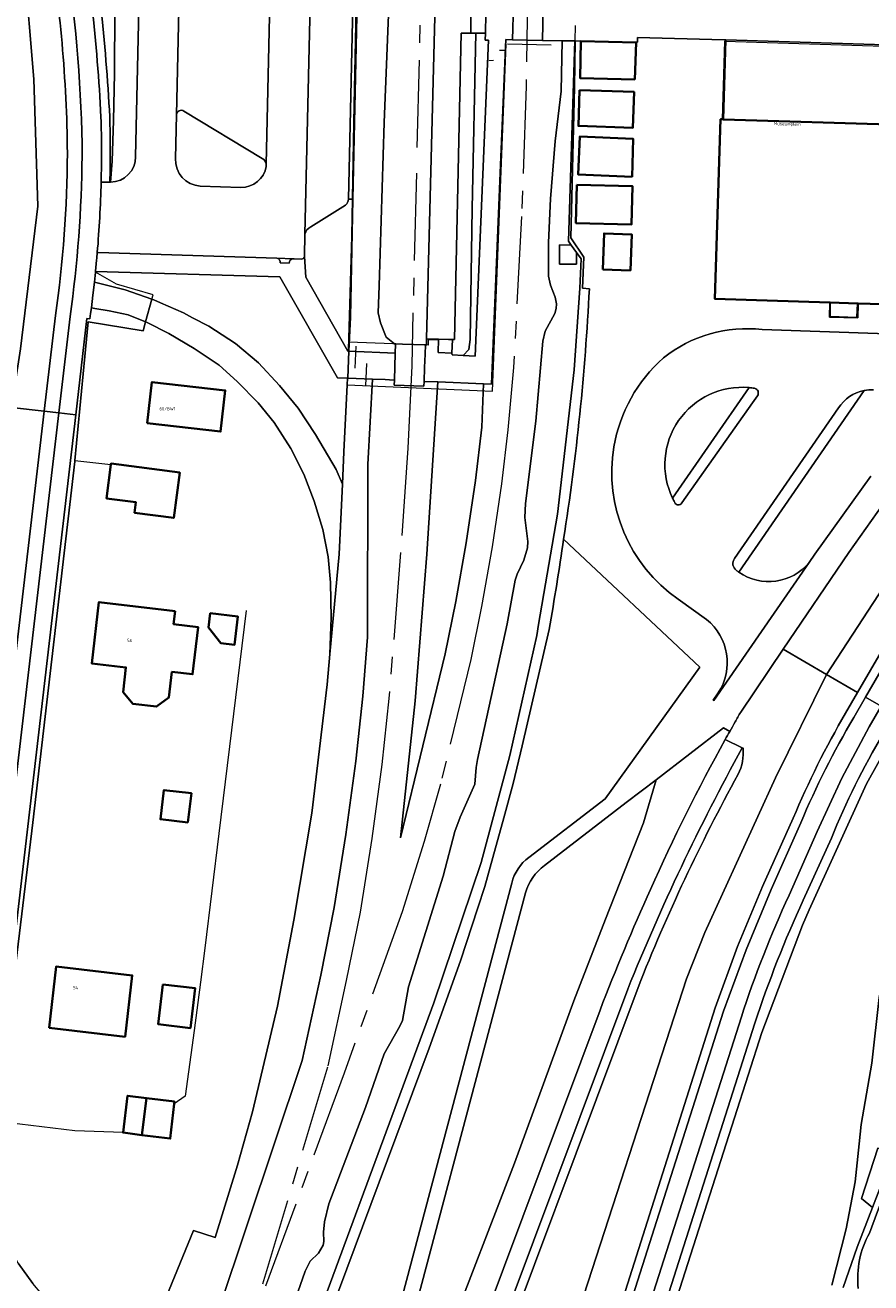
# Model space of a CAD drawing. Header units: metres. Extents: x 197700 to 204338, y 317132 to 325229.
# Tile 664 of 1056: x 202123 to 202220, y 319092 to 319237. Entities that reach past the tile are written whole.
import ezdxf
from ezdxf.enums import TextEntityAlignment as Align

# ---------------------------------------------------------------- set-up
doc = ezdxf.new("R2010")
doc.units = ezdxf.units.M
doc.linetypes.add('AM-AS', pattern=[16, 10, -2, 2, -2])
for name, color, linetype, lineweight in [('B-WE-AM-AS_SPOOR-G', 10, 'AM-AS', 18), ('B-WE-GR-BEPLANTING_CULTUUR_BODEMBEDEKKER-GV', 90, 'Continuous', 18), ('B-WE-GR-BEPLANTING_CULTUUR_BOSPLANTSOEN-GV', 90, 'Continuous', 18), ('B-WE-GR-BEPLANTING_CULTUUR_HEESTERS-GV', 90, 'Continuous', 18), ('B-WE-GR-BOS_LOOF-GV', 40, 'Continuous', 13), ('B-WE-GR-GRAS-GV', 60, 'Continuous', 13), ('B-WE-GR-GROENVOORZIENING-GV', 80, 'Continuous', 18), ('B-WE-IE-TERREINAFSCHEIDING_KUNSTMATIG_HEKWERK-G', 20, 'IE-TERREINAFSCHEIDING-KUNSTMATIG', 18), ('B-WE-IE-TERREINAFSCHEIDING_KUNSTMATIG_MUUR-G', 90, 'IE-TERREINAFSCHEIDING-KUNSTMATIG-DICHT', 18), ('B-WE-KW-KUNSTWERK_PERRON-GV', 170, 'Continuous', 18), ('B-WE-OG-BEBOUWING-GV', 7, 'Continuous', 35), ('B-WE-OG-BEBOUWING-T18', 10, 'Continuous', 18), ('B-WE-OG-TERREIN_CULTUURSCHEIDING-GV', 7, 'Continuous', 18), ('B-WE-OG-TERREIN_ERF-GV', 7, 'Continuous', 18), ('B-WE-OG-TOPOGRAFIE-T18', 10, 'Continuous', 18), ('B-WE-VH-ONVERHARD-GV', 252, 'Continuous', 18), ('B-WE-VH-VERHARDING_ASFALT-GV', 252, 'Continuous', 18), ('B-WE-VH-VERHARDING_BETONSTRAATSTEEN-GV', 252, 'Continuous', 18), ('B-WE-VH-VERHARDING_GESLOTEN-GV', 252, 'Continuous', 18), ('B-WE-VH-VERHARDING_HALFVERHARDING-GV', 252, 'Continuous', 18), ('B-WE-VH-VERHARDING_OPEN-GV', 252, 'Continuous', 18), ('B-WE-VH-VERHARDING_SIERBESTRATING-GV', 252, 'Continuous', 18), ('B-WE-VH-VERHARDING_STRAATBAKSTEEN-GV', 252, 'Continuous', 18), ('B-WE-VH-VERHARDING_TEGEL-GV', 252, 'Continuous', 18)]:
    doc.layers.add(name, color=color, linetype=linetype, lineweight=lineweight)
doc.styles.add('NLCS-ISO-M200-T18', font='NLCS-ISO.ttf', dxfattribs={"height": 0.36})
doc.linetypes.add('IE-TERREINAFSCHEIDING-KUNSTMATIG', pattern='A,4,[82,NLCS.SHX,S=0.75,R=90,X=0,Y=0],4,-2', length=10)
doc.linetypes.add('IE-TERREINAFSCHEIDING-KUNSTMATIG-DICHT', pattern='A,8,-1,[82,NLCS.SHX,S=0.75,R=90,X=0,Y=0],-1', length=10)

msp = doc.modelspace()

# ---------------------------------------------------------------- linework, layer by layer
at = {"layer": 'B-WE-AM-AS_SPOOR-G'}
for points in [[(202176.098, 319583.279), (202174.918, 319528.963), (202173.539, 319470.971), (202173.177, 319447.041), (202172.505, 319421.746), (202171.659, 319378.174), (202169.878, 319302.108), (202169.128, 319267.964), (202168.783, 319248.518), (202168.116, 319220.56)], [(202183.798, 319371.368), (202181.612, 319269.21), (202181.225, 319257.686), (202180.876, 319242.318), (202180.684, 319229.526), (202180.143, 319214.582), (202179.244, 319197.302), (202178.571, 319190.15), (202177.845, 319183.953), (202176.783, 319176.727), (202175.573, 319169.897), (202174.329, 319163.83), (202170.852, 319149.52), (202168.985, 319142.949), (202166.467, 319134.887), (202159.816, 319116.396)], [(202168.097, 319219.56), (202167.565, 319197.499), (202167.101, 319188.032), (202166.294, 319176.102), (202164.959, 319159.358), (202164.152, 319151.794), (202162.995, 319143.318), (202161.641, 319134.876), (202160.069, 319127.021), (202157.911, 319117.111)], [(202157.911, 319117.111), (202148.625, 319086.136)], [(202159.816, 319116.396), (202148.625, 319086.136)]]:
    msp.add_lwpolyline(points, dxfattribs=at)
at = {"layer": 'B-WE-GR-BEPLANTING_CULTUUR_BODEMBEDEKKER-GV'}
for points in [[(202140.601, 319226.252), (202140.487, 319221.235)], [(202150.43, 319221.264), (202141.458, 319226.686)], [(202150.894, 319220.326), (202150.9, 319220.59)], [(202143.33, 319218.084), (202147.995, 319217.935)]]:
    msp.add_lwpolyline(points, dxfattribs=at)
for points in [[(202141.458, 319226.686, 0.5758795), (202140.601, 319226.252)], [(202140.487, 319221.235, 0.4047667), (202143.33, 319218.084)], [(202147.995, 319217.935, 0.3691164), (202150.894, 319220.326)], [(202150.9, 319220.59, 0.2045867), (202150.43, 319221.264)]]:
    msp.add_lwpolyline(points, format="xyb", dxfattribs=at)
at = {"layer": 'B-WE-GR-BEPLANTING_CULTUUR_BOSPLANTSOEN-GV'}
for points in [[(202215.697, 319092.101), (202217.36, 319098.563), (202218.374, 319103.968), (202218.836, 319108.303), (202219.071, 319110.505), (202220.304, 319117.562), (202221.15, 319125.084), (202222.223, 319130.635), (202224.451, 319136.931), (202231.506, 319153.732), (202237.894, 319169.37), (202246.096, 319188.343), (202245.581, 319188.887), (202240.634, 319183.292), (202235.221, 319176.044), (202228.999, 319165.955), (202224.509, 319158.205), (202219.702, 319149.57), (202213.126, 319135.131), (202212.347, 319133.356), (202207.689, 319121.063), (202204.568, 319111.275), (202197.652, 319089.695)], [(202220.022, 319098.081), (202220.948, 319100.533), (202222.614, 319104.947), (202222.3, 319105.829), (202221.226, 319103.196), (202220.377, 319101.009), (202218.605, 319096.448), (202216.997, 319091.841)]]:
    msp.add_lwpolyline(points, dxfattribs=at)
msp.add_lwpolyline([(202218.738, 319091.743, -0.1554544), (202220.022, 319098.081)], format="xyb", dxfattribs=at)
at = {"layer": 'B-WE-GR-BEPLANTING_CULTUUR_HEESTERS-GV'}
for points in [[(202187.927, 319206.327), (202187.123, 319206.374), (202187.303, 319209.925), (202185.808, 319212.155), (202186.217, 319229.436), (202186.302, 319234.731), (202186.247, 319234.732), (202185.543, 319211.756), (202185.849, 319211.334), (202186.46, 319210.489), (202186.983, 319209.766), (202186.835, 319206.391), (202186.178, 319197.025), (202184.258, 319180.47), (202182.11, 319167.826), (202181.9, 319166.587), (202178.815, 319152.82), (202175.535, 319140.547), (202170.084, 319124.457), (202152.785, 319077.631), (202151.55, 319078.035), (202150.637, 319077.067), (202153.445, 319076.053)], [(202155.326, 319212.593), (202155.269, 319210.018), (202155.269, 319209.998), (202155.427, 319207.66), (202160.25, 319199.167), (202160.362, 319199.163), (202160.533, 319203.058), (202160.826, 319216.597), (202160.308, 319216.597)], [(202159.976, 319215.907), (202155.993, 319213.426)], [(202153.445, 319076.053), (202169.562, 319119.268), (202173.153, 319129.292), (202175.149, 319135.372), (202175.93, 319137.786), (202176.874, 319141.125), (202178.116, 319145.674), (202179.188, 319149.616), (202180.22, 319153.924), (202183.313, 319167.273)], [(202204.012, 319155.582), (202203.315, 319155.975), (202195.592, 319150.047), (202194.135, 319145.098), (202189.758, 319134.057), (202186.132, 319124.716), (202179.329, 319106.089), (202171.527, 319085.774), (202170.599, 319083.299)], [(202173.658, 319082.155), (202189.146, 319123.615)]]:
    msp.add_lwpolyline(points, dxfattribs=at)
for points in [[(202160.308, 319216.597, -0.207882), (202159.976, 319215.907)], [(202155.993, 319213.426, 0.2307915), (202155.326, 319212.593)], [(202184.972, 319177.602, 0.0262054), (202187.927, 319206.327)], [(202183.313, 319167.273, 0.0081216), (202184.972, 319177.602)], [(202203.485, 319154.636, -0.0015214), (202204.012, 319155.582)], [(202194.932, 319137.468, -0.0219168), (202203.485, 319154.636)], [(202189.146, 319123.615, -0.0144236), (202194.932, 319137.468)]]:
    msp.add_lwpolyline(points, format="xyb", dxfattribs=at)
at = {"layer": 'B-WE-GR-BOS_LOOF-GV'}
for points in [[(202135.921, 319221.458), (202138.938, 319355.594), (202139.045, 319360.185), (202139.291, 319370.706), (202138.922, 319370.879), (202138.834, 319378.59), (202138.171, 319378.805), (202135.756, 319379.503), (202135.704, 319380.029), (202135.558, 319381.513), (202135.503, 319382.009), (202135.257, 319384.232), (202135.029, 319385.979)], [(202120.803, 319302.944), (202123.694, 319291.535), (202126.235, 319281.901), (202128.752, 319272.333), (202130.602, 319263.487), (202132.388, 319253.68), (202133.134, 319244.915), (202133.538, 319238.292), (202133.505, 319230.995), (202133.368, 319225.604), (202133.243, 319220.938), (202133.049, 319218.526)], [(202132.966, 319218.526), (202133.049, 319218.526), (202133.243, 319220.938), (202133.368, 319225.604), (202133.505, 319230.995), (202133.538, 319238.292), (202133.134, 319244.915), (202132.388, 319253.68), (202130.602, 319263.487), (202128.752, 319272.333), (202126.235, 319281.901), (202123.694, 319291.535), (202120.803, 319302.944)]]:
    msp.add_lwpolyline(points, dxfattribs=at)
for points in [[(202130.048, 319251.63, -0.0312548), (202132.953, 319226.023)], [(202132.953, 319226.023, -0.0137376), (202132.966, 319218.526)], [(202133.049, 319218.526, 0.4093867), (202135.921, 319221.458)]]:
    msp.add_lwpolyline(points, format="xyb", dxfattribs=at)
at = {"layer": 'B-WE-GR-GRAS-GV'}
for points in [[(202161.66, 319255.125), (202160.826, 319216.597), (202160.533, 319203.058), (202160.362, 319199.163), (202165.687, 319198.944), (202165.725, 319199.982), (202165.727, 319200.013), (202165.59, 319200.019), (202164.641, 319200.765), (202163.982, 319202.415), (202163.714, 319203.549), (202163.837, 319206.643), (202164.414, 319225.388), (202165.681, 319256.788)], [(202152.785, 319077.631), (202170.084, 319124.457), (202175.535, 319140.547), (202178.815, 319152.82), (202181.9, 319166.587), (202182.11, 319167.826), (202184.258, 319180.47), (202186.178, 319197.025), (202186.835, 319206.391), (202186.983, 319209.766), (202186.46, 319210.489), (202186.453, 319209.131), (202184.503, 319209.141), (202184.514, 319211.341), (202185.849, 319211.334), (202185.543, 319211.756), (202186.247, 319234.732), (202184.801, 319234.754), (202184.687, 319228.954), (202184.004, 319223.224), (202183.486, 319216.627), (202183.25, 319211.62), (202183.258, 319207.755), (202183.457, 319206.718), (202184.017, 319205.354), (202184.146, 319204.608), (202184.139, 319204.042), (202183.963, 319203.466), (202182.853, 319201.44), (202182.593, 319200.325), (202181.772, 319191.137), (202180.603, 319181.723), (202180.513, 319180.099), (202180.854, 319177.33), (202180.837, 319176.609), (202180.425, 319175.214), (202179.661, 319173.613), (202179.425, 319172.904), (202178.521, 319167.926), (202175.115, 319152.364), (202174.953, 319151.436), (202174.807, 319149.545), (202173.103, 319145.76), (202172.52, 319144.124), (202171.176, 319139.004), (202167.179, 319126.292), (202166.496, 319122.449), (202166.193, 319121.783), (202164.418, 319118.62), (202162.256, 319112.479), (202158.061, 319101.434), (202157.554, 319099.375), (202157.444, 319098.174), (202157.497, 319097.13), (202157.408, 319096.704), (202156.863, 319095.764), (202155.94, 319094.872), (202155.362, 319093.728), (202153.394, 319088.117)], [(202142.304, 319079.828), (202155.004, 319117.862), (202157.132, 319127.635), (202158.688, 319135.408), (202160.027, 319143.758), (202161.174, 319152.156), (202161.972, 319159.636), (202162.508, 319166.368), (202162.533, 319186.183), (202163.058, 319195.969), (202160.226, 319196.063), (202160.199, 319196.064), (202160.16, 319195.299), (202159.767, 319187.624), (202159.624, 319183.925), (202159.256, 319175.897), (202158.184, 319164.444), (202157.858, 319160.962), (202156.111, 319146.203), (202154.064, 319133.946), (202152.191, 319124.104), (202149.332, 319111.967), (202147.61, 319105.872), (202145.047, 319097.584), (202142.566, 319098.391), (202136.385, 319083.298)]]:
    msp.add_lwpolyline(points, dxfattribs=at)
for points in [[(202176.369, 319234.807), (202175.998, 319234.814), (202176.005, 319235.6), (202174.907, 319235.61), (202174.482, 319215.533), (202174.255, 319200.521), (202174.116, 319199.339), (202173.455, 319198.676), (202174.832, 319198.61)], [(202175.804, 319195.406), (202170.565, 319195.635), (202169.286, 319175.882), (202167.946, 319159.08), (202166.27, 319143.369), (202171.401, 319164.486), (202172.626, 319170.46), (202173.821, 319177.207), (202174.87, 319184.346), (202175.587, 319190.465)]]:
    msp.add_lwpolyline(points, close=True, dxfattribs=at)
at = {"layer": 'B-WE-GR-GROENVOORZIENING-GV'}
msp.add_lwpolyline([(202172.251, 319200.509), (202172.18, 319198.953), (202172.185, 319198.729), (202173.455, 319198.676), (202174.116, 319199.339), (202174.255, 319200.521), (202174.482, 319215.533), (202174.907, 319235.61), (202174.324, 319235.616), (202173.43, 319235.625), (202173.239, 319235.626), (202172.454, 319200.505)], close=True, dxfattribs=at)
at = {"layer": 'B-WE-IE-TERREINAFSCHEIDING_KUNSTMATIG_HEKWERK-G'}
for points in [[(202160.331, 319199.321), (202160.688, 319212.352), (202160.977, 319227.421), (202161.278, 319242.142), (202161.727, 319257.338), (202162.729, 319302.191), (202163.41, 319337.269), (202164.211, 319369.52), (202164.905, 319401.866), (202165.377, 319419.526), (202165.416, 319421), (202165.947, 319446.997), (202166.8, 319484.327), (202167.363, 319511.99), (202168.2, 319546.759), (202168.891, 319579.223)], [(202186.302, 319236.51), (202186.247, 319234.732), (202185.543, 319211.756), (202185.849, 319211.334), (202186.46, 319210.489), (202186.983, 319209.766), (202186.835, 319206.391)], [(202173.239, 319235.626), (202173.43, 319235.625), (202174.907, 319235.61)], [(202174.907, 319235.61), (202174.482, 319215.533), (202174.255, 319200.521)], [(202176.005, 319235.6), (202174.907, 319235.61)], [(202203.165, 319225.741), (202203.462, 319234.698), (202225.288, 319233.997), (202224.788, 319219.469)], [(202160.16, 319195.299), (202176.813, 319194.59), (202178.4, 319234.351)], [(202177.619, 319233.676), (202178.212, 319233.668)], [(202178.559, 319234.377), (202183.55, 319234.267)], [(202176.401, 319232.497), (202176.941, 319232.514)], [(202137.79, 319205.115), (202137.93, 319205.615), (202133.721, 319206.852), (202131.323, 319208.23)], [(202137.066, 319202.533), (202137.79, 319205.115)], [(202215.541, 319204.738), (202215.509, 319203.177), (202218.597, 319203.081), (202218.646, 319204.64)], [(202128.959, 319186.642), (202130.485, 319202.514), (202136.777, 319201.5), (202137.066, 319202.533)], [(202170.594, 319200.447), (202169.448, 319200.464), (202169.435, 319199.837), (202160.366, 319200.203)], [(202161.171, 319199.729), (202161.05, 319197.218)], [(202162.386, 319197.745), (202162.274, 319195.209)], [(202160.204, 319196.164), (202160.199, 319196.064), (202160.16, 319195.299), (202159.767, 319187.624), (202159.624, 319183.925), (202159.256, 319175.897), (202158.184, 319164.444), (202157.858, 319160.962), (202156.111, 319146.203), (202154.064, 319133.946), (202152.191, 319124.104), (202149.332, 319111.967), (202147.61, 319105.872), (202145.047, 319097.584), (202142.566, 319098.391), (202136.385, 319083.298), (202141.536, 319081.258)], [(202120.099, 319110.852), (202121.213, 319120.733), (202124.14, 319145.127), (202128.946, 319186.509), (202128.959, 319186.642)], [(202128.959, 319186.642), (202133.098, 319186.163)], [(202148.593, 319169.445), (202145.457, 319143.874), (202143.836, 319130.734)], [(202175.535, 319140.547), (202172.672, 319132.097)], [(202143.836, 319130.734), (202143.357, 319126.846), (202142.616, 319121.295)], [(202142.616, 319121.295), (202141.611, 319113.761), (202140.348, 319112.896)], [(202141.324, 319081.257), (202135.836, 319083.371), (202131.534, 319085.547), (202128.541, 319087.714), (202126.191, 319089.847), (202124.133, 319092.283), (202122.464, 319094.618), (202121.123, 319097.159), (202120.156, 319099.9), (202119.651, 319102.28), (202119.534, 319104.096), (202119.56, 319105.962), (202119.762, 319107.866), (202120.099, 319110.852)], [(202134.477, 319109.594), (202128.971, 319109.8), (202120.099, 319110.852)]]:
    msp.add_lwpolyline(points, dxfattribs=at)
at = {"layer": 'B-WE-IE-TERREINAFSCHEIDING_KUNSTMATIG_MUUR-G'}
msp.add_lwpolyline([(202170.596, 319200.543), (202169.836, 319200.558), (202169.269, 319200.57)], dxfattribs=at)
at = {"layer": 'B-WE-KW-KUNSTWERK_PERRON-GV'}
msp.add_lwpolyline([(202170.54, 319250.804), (202169.269, 319200.57), (202169.836, 319200.558), (202170.627, 319200.542), (202171.775, 319200.519), (202172.251, 319200.509), (202172.454, 319200.505), (202173.239, 319235.626), (202173.43, 319235.625), (202174.324, 319235.616), (202174.347, 319237.872)], dxfattribs=at)
at = {"layer": 'B-WE-OG-BEBOUWING-GV'}
for points in [[(202193.119, 319230.314), (202193.282, 319234.548), (202186.961, 319234.71), (202186.854, 319230.475)], [(202186.805, 319229.097), (202186.664, 319224.984), (202192.923, 319224.769), (202193.043, 319228.883)], [(202215.541, 319204.738), (202218.646, 319204.64), (202218.729, 319204.637), (202222.906, 319204.505), (202222.906, 319204.508), (202223.384, 319219.4), (202223.387, 319219.495), (202223.389, 319219.57), (202223.564, 319225.012), (202223.567, 319225.098), (202203.281, 319225.737), (202203.165, 319225.741), (202202.96, 319225.747), (202202.316, 319205.157), (202215.472, 319204.74)], [(202192.831, 319219.158), (202192.952, 319223.502), (202186.817, 319223.763), (202186.632, 319219.422)], [(202186.494, 319218.244), (202186.389, 319213.853), (202192.757, 319213.701), (202192.863, 319218.093)], [(202189.46, 319208.543), (202192.638, 319208.42), (202192.798, 319212.53), (202189.62, 319212.653)], [(202137.259, 319190.894), (202145.664, 319189.94), (202146.2, 319194.659), (202137.794, 319195.613)], [(202133.098, 319186.163), (202132.595, 319182.289), (202135.958, 319181.852), (202135.8, 319180.64), (202140.299, 319180.055), (202140.975, 319185.256), (202133.113, 319186.277)], [(202140.447, 319169.375), (202131.717, 319170.399), (202130.892, 319163.368), (202134.813, 319162.908), (202134.481, 319160.084), (202135.62, 319158.735), (202138.317, 319158.419), (202139.737, 319159.468), (202140.081, 319162.404), (202142.444, 319162.127), (202143.079, 319167.547), (202140.271, 319167.876)], [(202144.29, 319167.502), (202145.683, 319165.702), (202147.266, 319165.516), (202147.645, 319168.746), (202144.479, 319169.117)], [(202141.917, 319145.137), (202142.31, 319148.493), (202139.156, 319148.862), (202138.763, 319145.507)], [(202126.004, 319121.618), (202134.715, 319120.584), (202135.533, 319127.616), (202126.812, 319128.632)], [(202139.06, 319126.581), (202138.524, 319122.015), (202142.196, 319121.584), (202142.732, 319126.151)], [(202137.185, 319113.549), (202134.993, 319113.823), (202134.477, 319109.594), (202136.623, 319109.319)], [(202137.185, 319113.549), (202136.623, 319109.319), (202139.882, 319108.902), (202140.348, 319112.896), (202140.378, 319113.15)]]:
    msp.add_lwpolyline(points, close=True, dxfattribs=at)
at = {"layer": 'B-WE-OG-TERREIN_CULTUURSCHEIDING-GV'}
for points in [[(202164.966, 319420.675), (202164.679, 319409.705), (202163.36, 319351.789), (202161.685, 319277.884), (202160.308, 319216.597), (202160.826, 319216.597), (202161.66, 319255.125), (202162.512, 319289.817), (202162.762, 319304.752), (202163.156, 319319.765), (202164.967, 319404.672), (202165.416, 319421), (202164.645, 319421)], [(202131.969, 319218.549), (202132.966, 319218.526)], [(202121.213, 319120.733), (202124.14, 319145.127), (202128.946, 319186.509), (202128.959, 319186.642), (202130.485, 319202.514), (202136.777, 319201.5), (202137.066, 319202.533), (202135.067, 319203.326), (202132.906, 319203.782), (202131.259, 319204.042), (202130.848, 319204.113), (202130.764, 319203.482), (202130.677, 319202.852), (202130.344, 319202.918), (202129.053, 319191.857), (202118.959, 319105.371)], [(202197.464, 319182.315), (202206.232, 319194.989)], [(202219.421, 319194.655), (202205.047, 319173.836)], [(202197.652, 319089.695), (202204.568, 319111.275), (202207.689, 319121.063), (202212.347, 319133.356), (202213.126, 319135.131), (202219.702, 319149.57), (202224.509, 319158.205), (202228.999, 319165.955), (202235.221, 319176.044), (202240.634, 319183.292), (202245.581, 319188.887), (202244.918, 319189.588)], [(202216.997, 319091.841), (202218.605, 319096.448), (202220.377, 319101.009), (202219.131, 319102.048), (202220.982, 319107.793), (202222.239, 319107.487), (202222.557, 319114.549), (202223.642, 319129.873), (202228.591, 319143.909), (202236.59, 319163.19), (202246.666, 319186.908), (202246.299, 319188.128), (202246.096, 319188.343), (202237.894, 319169.37), (202231.506, 319153.732), (202224.451, 319136.931), (202222.223, 319130.635), (202221.15, 319125.084), (202220.304, 319117.562), (202219.071, 319110.505), (202218.836, 319108.303), (202218.374, 319103.968), (202217.36, 319098.563), (202215.697, 319092.101)], [(202213.114, 319174.958), (202213.757, 319175.891), (202220.185, 319184.823)], [(202180.999, 319141.145), (202189.743, 319147.84), (202200.585, 319162.927), (202184.972, 319177.602)], [(202183.313, 319167.273), (202180.22, 319153.924), (202179.188, 319149.616), (202178.116, 319145.674), (202176.874, 319141.125), (202175.93, 319137.786), (202175.149, 319135.372), (202173.153, 319129.292), (202169.562, 319119.268), (202153.445, 319076.053), (202161.782, 319073.042), (202179.026, 319138.188)], [(202170.599, 319083.299), (202171.527, 319085.774), (202179.329, 319106.089), (202186.132, 319124.716), (202189.758, 319134.057), (202194.135, 319145.098), (202195.592, 319150.047)], [(202195.592, 319150.047), (202192.162, 319147.413), (202182.771, 319140.205)], [(202215.662, 319143.331), (202212.446, 319136.232)], [(202180.62, 319137.087), (202163.465, 319072.427), (202164.32, 319072.228), (202166.904, 319073.443), (202168.773, 319074.323), (202169.11, 319074.95), (202169.861, 319076.888), (202171.451, 319076.248), (202173.658, 319082.155)], [(202206.902, 319122.148), (202188.637, 319064.877)], [(202131.58, 319082.56), (202136.774, 319081.058), (202141.908, 319079.905), (202141.867, 319080.053), (202141.536, 319081.258), (202136.385, 319083.298), (202131.534, 319085.547), (202128.541, 319087.714), (202126.191, 319089.847), (202124.133, 319092.283), (202122.464, 319094.618)]]:
    msp.add_lwpolyline(points, dxfattribs=at)
for points in [[(202129.063, 319251.455, -0.0312751), (202131.954, 319225.973)], [(202132.953, 319226.023, 0.0312548), (202130.048, 319251.63)], [(202131.954, 319225.973, -0.0136028), (202131.969, 319218.549)], [(202132.966, 319218.526, 0.0137376), (202132.953, 319226.023)], [(202206.232, 319194.989, 0.5831069), (202197.464, 319182.315)], [(202220.49, 319194.726, 0.0608468), (202219.421, 319194.655)], [(202184.972, 319177.602, -0.0081216), (202183.313, 319167.273)], [(202205.047, 319173.836, 0.3947309), (202213.114, 319174.958)], [(202221.606, 319155.278, 0.0402511), (202215.662, 319143.331)], [(202179.026, 319138.188, -0.17391), (202180.999, 319141.145)], [(202182.771, 319140.205, 0.1717226), (202180.62, 319137.087)], [(202212.446, 319136.232, 0.0297889), (202206.902, 319122.148)]]:
    msp.add_lwpolyline(points, format="xyb", dxfattribs=at)
for points in [[(202142.443, 319202.998), (202144.301, 319202.024), (202147.386, 319200.029), (202150.023, 319197.815), (202152.427, 319195.218), (202154.542, 319192.636), (202156.52, 319189.602), (202158.901, 319185.589), (202159.624, 319183.925), (202159.767, 319187.624), (202160.16, 319195.299), (202160.199, 319196.064), (202159.069, 319196.125), (202152.461, 319207.68), (202131.332, 319208.312), (202131.323, 319208.23), (202131.205, 319207.091), (202134.732, 319206.186), (202137.79, 319205.115), (202137.996, 319205.043), (202138.777, 319204.699), (202141.409, 319203.54)], [(202222.239, 319107.487), (202220.982, 319107.793), (202219.131, 319102.048), (202220.377, 319101.009), (202221.226, 319103.196), (202222.3, 319105.829), (202222.18, 319106.165)]]:
    msp.add_lwpolyline(points, close=True, dxfattribs=at)
at = {"layer": 'B-WE-OG-TERREIN_ERF-GV'}
for points in [[(202223.389, 319219.57), (202223.387, 319219.495), (202223.384, 319219.4), (202224.662, 319219.373), (202224.664, 319219.241), (202224.78, 319219.237), (202224.937, 319219.232), (202225.452, 319234.163), (202203.584, 319234.844), (202203.281, 319225.737), (202223.567, 319225.098), (202223.564, 319225.012)], [(202218.646, 319204.64), (202215.541, 319204.738), (202215.472, 319204.74), (202215.434, 319203.055), (202218.682, 319202.967), (202218.729, 319204.637)], [(202137.259, 319190.894), (202137.794, 319195.613), (202146.2, 319194.659), (202145.664, 319189.94)], [(202133.098, 319186.163), (202133.113, 319186.277), (202140.975, 319185.256), (202140.299, 319180.055), (202135.8, 319180.64), (202135.958, 319181.852), (202132.595, 319182.289)], [(202142.444, 319162.127), (202140.081, 319162.404), (202139.737, 319159.468), (202138.317, 319158.419), (202135.62, 319158.735), (202134.481, 319160.084), (202134.813, 319162.908), (202130.892, 319163.368), (202131.717, 319170.399), (202140.447, 319169.375), (202140.271, 319167.876), (202143.079, 319167.547)], [(202145.683, 319165.702), (202144.29, 319167.502), (202144.479, 319169.117), (202147.645, 319168.746), (202147.266, 319165.516)], [(202142.31, 319148.493), (202141.917, 319145.137), (202138.763, 319145.507), (202139.156, 319148.862)], [(202126.004, 319121.618), (202126.812, 319128.632), (202135.533, 319127.616), (202134.715, 319120.584)], [(202138.524, 319122.015), (202139.06, 319126.581), (202142.732, 319126.151), (202142.196, 319121.584)], [(202134.477, 319109.594), (202134.993, 319113.823), (202137.185, 319113.549), (202140.378, 319113.15), (202140.348, 319112.896), (202139.882, 319108.902), (202136.623, 319109.319)]]:
    msp.add_lwpolyline(points, close=True, dxfattribs=at)
for points in [[(202136.385, 319083.298), (202142.566, 319098.391), (202145.047, 319097.584), (202147.61, 319105.872), (202149.332, 319111.967), (202152.191, 319124.104), (202154.064, 319133.946), (202156.111, 319146.203), (202157.858, 319160.962), (202158.184, 319164.444), (202158.351, 319168.617), (202158.256, 319172.637), (202157.982, 319175.608), (202157.376, 319178.732), (202156.391, 319181.958), (202155.199, 319185.051), (202153.699, 319187.994), (202151.806, 319190.979), (202149.953, 319193.226), (202147.559, 319195.691), (202145.485, 319197.548), (202142.649, 319199.471), (202139.735, 319201.185), (202137.232, 319202.467), (202137.066, 319202.533), (202136.777, 319201.5), (202130.485, 319202.514), (202128.959, 319186.642), (202128.946, 319186.509), (202124.14, 319145.127), (202121.213, 319120.733)], [(202122.464, 319094.618), (202124.133, 319092.283)]]:
    msp.add_lwpolyline(points, dxfattribs=at)
at = {"layer": 'B-WE-VH-ONVERHARD-GV'}
msp.add_lwpolyline([(202221.421, 319097.636), (202221.96, 319099.143), (202222.982, 319101.997), (202223.682, 319102.338), (202222.614, 319104.947), (202220.948, 319100.533), (202220.022, 319098.081)], dxfattribs=at)
msp.add_lwpolyline([(202220.022, 319098.081, 0.1554544), (202218.738, 319091.743)], format="xyb", dxfattribs=at)
at = {"layer": 'B-WE-VH-VERHARDING_ASFALT-GV'}
for points in [[(202155.269, 319209.998), (202155.269, 319210.018), (202155.326, 319212.593), (202155.506, 319220.805), (202156.901, 319281.725), (202158.25, 319341.885), (202159.238, 319385.776), (202159.921, 319421.09), (202153.761, 319421.182), (202153.14, 319421.196), (202140.476, 319421.443), (202140.475, 319421.443), (202139.291, 319370.706), (202139.045, 319360.185)], [(202036.709, 319397.869), (202036.426, 319397.877), (202033.466, 319397.886), (202031.565, 319397.804), (202031.665, 319393.599), (202037.518, 319393.698), (202044.908, 319392.604), (202051.568, 319390.326), (202059.322, 319387.227), (202068.609, 319381.539), (202079.686, 319368.646), (202084.97, 319359.813), (202094.233, 319338.381), (202101.653, 319318.498), (202111.077, 319286.325), (202117.194, 319266.493), (202121.384, 319253.117), (202123.153, 319243.616), (202124.259, 319230.358), (202124.701, 319215.775), (202122.711, 319199.423), (202121.698, 319192.721), (202125.452, 319192.28), (202126.738, 319203.24)], [(202119.81, 319203.906), (202118.537, 319193.092), (202121.698, 319192.721), (202122.711, 319199.423), (202124.701, 319215.775), (202124.259, 319230.358), (202123.153, 319243.616), (202121.384, 319253.117), (202117.194, 319266.493), (202111.077, 319286.325), (202101.653, 319318.498), (202094.233, 319338.381), (202084.97, 319359.813), (202079.686, 319368.646), (202068.609, 319381.539), (202059.322, 319387.227), (202051.568, 319390.326), (202044.908, 319392.604), (202037.518, 319393.698), (202031.665, 319393.599), (202031.779, 319388.834)], [(202139.045, 319360.185), (202138.938, 319355.594), (202135.921, 319221.458)], [(202140.487, 319221.235), (202140.601, 319226.252), (202141.848, 319281.327), (202142.563, 319311.276), (202142.564, 319311.333), (202142.565, 319311.377)], [(202152.906, 319310.374), (202152.786, 319305.125), (202152.248, 319281.678), (202150.9, 319220.59)], [(202222.876, 319183.424), (202217.67, 319176.086), (202210.15, 319164.994), (202215.107, 319162.114), (202225.786, 319178.485), (202241.698, 319196.293), (202254.119, 319206.584), (202272.146, 319220.937), (202287.769, 319234.839), (202299.731, 319245.327), (202314.135, 319257.277), (202330.283, 319270.846), (202327.139, 319274.236), (202316.77, 319265.316), (202316.268, 319264.888), (202283.658, 319237.111), (202278.283, 319232.533)], [(202150.9, 319220.59), (202150.894, 319220.326)], [(202133.049, 319218.526), (202132.966, 319218.526), (202131.969, 319218.549)], [(202147.995, 319217.935), (202143.33, 319218.084)], [(202131.53, 319210.468), (202131.627, 319210.465), (202152.112, 319209.818), (202153.967, 319209.759), (202154.092, 319209.755), (202154.952, 319209.728)], [(202115.307, 319105.817), (202125.452, 319192.28), (202121.698, 319192.721)], [(202225.786, 319178.485), (202215.107, 319162.114), (202218.669, 319160.045), (202224.337, 319169.813)], [(202225.667, 319170.049), (202219.583, 319159.514), (202221.375, 319158.472), (202227.559, 319169.104)], [(202185.138, 319085.277), (202185.403, 319085.193), (202199.076, 319127.236), (202201.161, 319132.512), (202209.27, 319150.244), (202215.107, 319162.114), (202210.15, 319164.994), (202205.267, 319157.791)], [(202217.288, 319157.665), (202218.669, 319160.045), (202215.107, 319162.114), (202209.27, 319150.244), (202201.161, 319132.512), (202199.076, 319127.236), (202185.403, 319085.193), (202185.669, 319085.109)], [(202210.806, 319136.795), (202214.027, 319144.117), (202216.849, 319150.202), (202220.007, 319156.12), (202221.375, 319158.472), (202219.583, 319159.514)], [(202219.583, 319159.514), (202218.221, 319157.156)], [(202203.485, 319154.636), (202205.445, 319153.689), (202205.534, 319153.65)], [(202205.445, 319153.689), (202203.485, 319154.636)], [(202178.901, 319066.69), (202172.654, 319047.64), (202177.78, 319046.395), (202184.135, 319066.435), (202185.814, 319071.731), (202202.344, 319123.879), (202204.915, 319130.909), (202207.787, 319137.822), (202211.287, 319145.623)], [(202212.161, 319145.11), (202208.763, 319137.463), (202205.884, 319130.544), (202203.314, 319123.506), (202186.63, 319071.212), (202184.963, 319065.988)], [(202193.503, 319126.235), (202174.545, 319075.499), (202174.091, 319074.283), (202170.11, 319060.025), (202167.1, 319048.989), (202172.654, 319047.64)], [(202172.872, 319074), (202173.394, 319075.395), (202192.329, 319126.052)], [(202189.146, 319123.615), (202173.658, 319082.155), (202171.451, 319076.248), (202170.796, 319074.494)], [(202186.972, 319065.348), (202205.344, 319122.864)]]:
    msp.add_lwpolyline(points, dxfattribs=at)
for points in [[(202128.103, 319221.863, 0.0407105), (202125.847, 319246.963)], [(202126.738, 319203.24, 0.0337789), (202128.103, 319221.863)], [(202135.921, 319221.458, -0.4093867), (202133.049, 319218.526)], [(202143.33, 319218.084, -0.4047667), (202140.487, 319221.235)], [(202150.894, 319220.326, -0.3691164), (202147.995, 319217.935)], [(202131.969, 319218.549, -0.0147563), (202131.53, 319210.468)], [(202154.952, 319209.728, 0.4277212), (202155.269, 319209.998)], [(202205.267, 319157.791, 0.0018124), (202204.622, 319156.663)], [(202211.287, 319145.623, -0.0331063), (202217.288, 319157.665)], [(202218.221, 319157.156, 0.0340276), (202212.161, 319145.11)], [(202204.012, 319155.582, 0.0015214), (202203.485, 319154.636)], [(202204.622, 319156.663, 0.0016188), (202204.012, 319155.582)], [(202203.485, 319154.636, 0.0219168), (202194.932, 319137.468)], [(202192.329, 319126.052, -0.0300506), (202205.445, 319153.689)], [(202205.534, 319153.65, -0.1465466), (202204.976, 319150.666)], [(202204.976, 319150.666, 0.0311746), (202193.503, 319126.235)], [(202194.932, 319137.468, 0.0144236), (202189.146, 319123.615)], [(202205.344, 319122.864, -0.0288415), (202210.806, 319136.795)]]:
    msp.add_lwpolyline(points, format="xyb", dxfattribs=at)
at = {"layer": 'B-WE-VH-VERHARDING_BETONSTRAATSTEEN-GV'}
for points in [[(202164.645, 319421), (202159.921, 319421.09), (202159.238, 319385.776), (202158.25, 319341.885), (202156.901, 319281.725), (202155.506, 319220.805), (202155.326, 319212.593)], [(202160.308, 319216.597), (202161.685, 319277.884), (202163.36, 319351.789), (202164.679, 319409.705), (202164.966, 319420.675)], [(202142.563, 319311.276), (202141.848, 319281.327), (202140.601, 319226.252)], [(202150.9, 319220.59), (202152.248, 319281.678), (202152.786, 319305.125)], [(202182.642, 319238.508), (202182.541, 319234.788), (202184.801, 319234.754), (202186.247, 319234.732), (202186.302, 319234.731), (202191.245, 319234.612), (202193.432, 319234.592), (202193.459, 319235.131), (202203.387, 319234.85), (202203.584, 319234.844), (202225.452, 319234.163), (202225.742, 319234.154), (202225.935, 319239.859)], [(202141.458, 319226.686), (202150.43, 319221.264)], [(202155.993, 319213.426), (202159.976, 319215.907)], [(202236.375, 319200.671), (202207.74, 319201.641)], [(202207.186, 319194.05), (202206.604, 319193.236), (202198.522, 319181.778)], [(202204.575, 319175.409), (202216.476, 319192.651)], [(202202.682, 319159.987), (202202.106, 319159.18), (202202.198, 319159.111), (202213.114, 319174.958)], [(202198.102, 319170.751), (202201.354, 319168.408)]]:
    msp.add_lwpolyline(points, dxfattribs=at)
for points in [[(202140.601, 319226.252, -0.5758795), (202141.458, 319226.686)], [(202150.43, 319221.264, -0.2045867), (202150.9, 319220.59)], [(202159.976, 319215.907, 0.207882), (202160.308, 319216.597)], [(202155.326, 319212.593, -0.2307915), (202155.993, 319213.426)], [(202207.74, 319201.641, 0.1994987), (202196.413, 319198.393)], [(202196.413, 319198.393, 0.1709693), (202190.738, 319188.199)], [(202197.464, 319182.315, -0.5831069), (202206.232, 319194.989)], [(202206.232, 319194.989, -0.0182942), (202206.864, 319194.909)], [(202206.864, 319194.909, -0.5426129), (202207.186, 319194.05)], [(202216.476, 319192.651, -0.2086766), (202219.421, 319194.655)], [(202219.421, 319194.655, -0.0608468), (202220.49, 319194.726)], [(202190.738, 319188.199, 0.2911761), (202198.102, 319170.751)], [(202197.714, 319181.835, -0.0165244), (202197.464, 319182.315)], [(202198.522, 319181.778, -0.6575871), (202197.714, 319181.835)], [(202204.779, 319174.036, -0.4341333), (202204.575, 319175.409)], [(202205.047, 319173.836, -0.0143814), (202204.779, 319174.036)], [(202213.114, 319174.958, -0.3947309), (202205.047, 319173.836)], [(202201.354, 319168.408, -0.3888391), (202202.682, 319159.987)]]:
    msp.add_lwpolyline(points, format="xyb", dxfattribs=at)
at = {"layer": 'B-WE-VH-VERHARDING_GESLOTEN-GV'}
for points in [[(202174.324, 319235.616), (202174.907, 319235.61), (202176.005, 319235.6), (202176.073, 319237.832), (202174.994, 319237.857), (202174.347, 319237.872)], [(202169.094, 319198.804), (202169.134, 319199.876), (202169.038, 319199.879), (202166.504, 319199.982), (202165.727, 319200.013), (202165.725, 319199.982), (202165.687, 319198.944), (202165.574, 319195.854), (202165.553, 319195.281), (202168.959, 319195.16), (202168.98, 319195.705), (202169.038, 319197.287)], [(202172.18, 319198.953), (202172.251, 319200.509), (202171.775, 319200.519), (202170.627, 319200.542), (202170.58, 319199.018)]]:
    msp.add_lwpolyline(points, close=True, dxfattribs=at)
at = {"layer": 'B-WE-VH-VERHARDING_HALFVERHARDING-GV'}
for points in [[(202165.681, 319256.788), (202164.414, 319225.388), (202163.837, 319206.643), (202163.714, 319203.549), (202163.982, 319202.415), (202164.641, 319200.765), (202165.59, 319200.019), (202165.727, 319200.013), (202166.504, 319199.982), (202169.038, 319199.879), (202169.134, 319199.876), (202169.252, 319199.871), (202169.269, 319200.57), (202170.54, 319250.804)], [(202153.394, 319088.117), (202155.362, 319093.728), (202155.94, 319094.872), (202156.863, 319095.764), (202157.408, 319096.704), (202157.497, 319097.13), (202157.444, 319098.174), (202157.554, 319099.375), (202158.061, 319101.434), (202162.256, 319112.479), (202164.418, 319118.62), (202166.193, 319121.783), (202166.496, 319122.449), (202167.179, 319126.292), (202171.176, 319139.004), (202172.52, 319144.124), (202173.103, 319145.76), (202174.807, 319149.545), (202174.953, 319151.436), (202175.115, 319152.364), (202178.521, 319167.926), (202179.425, 319172.904), (202179.661, 319173.613), (202180.425, 319175.214), (202180.837, 319176.609), (202180.854, 319177.33), (202180.513, 319180.099), (202180.603, 319181.723), (202181.772, 319191.137), (202182.593, 319200.325), (202182.853, 319201.44), (202183.963, 319203.466), (202184.139, 319204.042), (202184.146, 319204.608), (202184.017, 319205.354), (202183.457, 319206.718), (202183.258, 319207.755), (202183.25, 319211.62), (202183.486, 319216.627), (202184.004, 319223.224), (202184.687, 319228.954), (202184.801, 319234.754), (202182.541, 319234.788), (202179.131, 319234.849), (202178.344, 319234.87), (202177.726, 319220.511), (202176.691, 319195.367), (202175.804, 319195.406), (202175.587, 319190.465), (202174.87, 319184.346), (202173.821, 319177.207), (202172.626, 319170.46), (202171.401, 319164.486), (202166.27, 319143.369), (202167.946, 319159.08), (202169.286, 319175.882), (202170.565, 319195.635), (202169.038, 319195.702), (202168.98, 319195.705), (202168.959, 319195.16), (202165.553, 319195.281), (202165.574, 319195.854), (202165.516, 319195.856), (202164.537, 319195.899), (202163.058, 319195.969), (202162.533, 319186.183), (202162.508, 319166.368), (202161.972, 319159.636), (202161.174, 319152.156), (202160.027, 319143.758), (202158.688, 319135.408), (202157.132, 319127.635), (202155.004, 319117.862), (202142.304, 319079.828)]]:
    msp.add_lwpolyline(points, dxfattribs=at)
at = {"layer": 'B-WE-VH-VERHARDING_OPEN-GV'}
for points in [[(202176.073, 319237.832), (202176.005, 319235.6), (202175.998, 319234.814), (202176.369, 319234.807), (202174.832, 319198.61), (202173.455, 319198.676), (202172.185, 319198.729), (202172.18, 319198.953), (202170.58, 319199.018), (202170.627, 319200.542), (202169.836, 319200.558), (202169.269, 319200.57), (202169.252, 319199.871), (202169.134, 319199.876), (202169.094, 319198.804), (202169.038, 319197.287), (202168.98, 319195.705), (202169.038, 319195.702), (202170.565, 319195.635), (202175.804, 319195.406), (202176.691, 319195.367), (202177.726, 319220.511), (202178.344, 319234.87), (202179.131, 319234.849), (202179.22, 319238.917)], [(202240.152, 319189.481), (202240.218, 319189.554), (202239.673, 319189.06), (202238.587, 319188.064), (202238.045, 319187.561), (202237.494, 319187.052), (202236.941, 319186.548), (202236.395, 319186.034), (202235.872, 319185.499), (202234.183, 319183.646), (202232.546, 319181.747), (202230.967, 319179.798), (202229.453, 319177.801), (202228.08, 319175.864), (202226.771, 319173.886), (202225.523, 319171.867), (202224.337, 319169.813), (202218.669, 319160.045), (202217.288, 319157.665)], [(202218.221, 319157.156), (202219.583, 319159.514), (202225.667, 319170.049)], [(202211.287, 319145.623), (202207.787, 319137.822), (202204.915, 319130.909), (202202.344, 319123.879), (202185.814, 319071.731), (202185.939, 319071.502), (202186.165, 319071.371), (202186.63, 319071.212), (202203.314, 319123.506), (202205.884, 319130.544), (202208.763, 319137.463), (202212.161, 319145.11)]]:
    msp.add_lwpolyline(points, dxfattribs=at)
for points in [[(202182.65, 319238.824), (202179.22, 319238.917), (202179.131, 319234.849), (202182.541, 319234.788), (202182.642, 319238.508)], [(202185.849, 319211.334), (202184.514, 319211.341), (202184.503, 319209.141), (202186.453, 319209.131), (202186.46, 319210.489)], [(202131.205, 319207.091), (202131.034, 319205.601), (202130.848, 319204.113), (202131.259, 319204.042), (202132.906, 319203.782), (202135.067, 319203.326), (202137.066, 319202.533), (202137.79, 319205.115), (202134.732, 319206.186)], [(202159.624, 319183.925), (202158.901, 319185.589), (202156.52, 319189.602), (202154.542, 319192.636), (202152.427, 319195.218), (202150.023, 319197.815), (202147.386, 319200.029), (202144.301, 319202.024), (202142.443, 319202.998), (202141.409, 319203.54), (202138.777, 319204.699), (202137.996, 319205.043), (202137.79, 319205.115), (202137.066, 319202.533), (202137.232, 319202.467), (202139.735, 319201.185), (202142.649, 319199.471), (202145.485, 319197.548), (202147.559, 319195.691), (202149.953, 319193.226), (202151.806, 319190.979), (202153.699, 319187.994), (202155.199, 319185.051), (202156.391, 319181.958), (202157.376, 319178.732), (202157.982, 319175.608), (202158.256, 319172.637), (202158.351, 319168.617), (202158.184, 319164.444), (202159.256, 319175.897)], [(202160.362, 319199.163), (202160.226, 319196.063), (202163.058, 319195.969), (202164.537, 319195.899), (202165.516, 319195.856), (202165.574, 319195.854), (202165.687, 319198.944)]]:
    msp.add_lwpolyline(points, close=True, dxfattribs=at)
for points in [[(202217.288, 319157.665, 0.0331063), (202211.287, 319145.623)], [(202212.161, 319145.11, -0.0340276), (202218.221, 319157.156)]]:
    msp.add_lwpolyline(points, format="xyb", dxfattribs=at)
at = {"layer": 'B-WE-VH-VERHARDING_SIERBESTRATING-GV'}
for points in [[(202205.445, 319153.689, 0.0300506), (202192.329, 319126.052)], [(202204.976, 319150.666, 0.1465466), (202205.534, 319153.65)], [(202193.503, 319126.235, -0.0311746), (202204.976, 319150.666)]]:
    msp.add_lwpolyline(points, format="xyb", dxfattribs=at)
for points in [[(202205.534, 319153.65), (202205.445, 319153.689)], [(202192.329, 319126.052), (202173.394, 319075.395), (202173.878, 319075.239)], [(202174.545, 319075.499), (202193.503, 319126.235)]]:
    msp.add_lwpolyline(points, dxfattribs=at)
at = {"layer": 'B-WE-VH-VERHARDING_STRAATBAKSTEEN-GV'}
for points in [[(202222.906, 319204.505), (202218.729, 319204.637), (202218.682, 319202.967), (202215.434, 319203.055), (202215.472, 319204.74), (202202.316, 319205.157), (202202.96, 319225.747), (202203.165, 319225.741), (202203.281, 319225.737), (202203.584, 319234.844), (202203.387, 319234.85), (202193.459, 319235.131), (202193.432, 319234.592), (202191.245, 319234.612), (202186.302, 319234.731), (202186.217, 319229.436), (202185.808, 319212.155), (202187.303, 319209.925), (202187.123, 319206.374), (202187.927, 319206.327)], [(202207.74, 319201.641), (202236.375, 319200.671)], [(202206.232, 319194.989), (202197.464, 319182.315)], [(202205.047, 319173.836), (202219.421, 319194.655)], [(202198.522, 319181.778), (202206.604, 319193.236), (202207.186, 319194.05)], [(202216.476, 319192.651), (202204.575, 319175.409)], [(202220.185, 319184.823), (202213.757, 319175.891), (202213.114, 319174.958), (202202.198, 319159.111), (202202.106, 319159.18), (202202.682, 319159.987)], [(202205.267, 319157.791), (202210.15, 319164.994), (202217.67, 319176.086), (202222.876, 319183.424)], [(202184.972, 319177.602), (202200.585, 319162.927), (202189.743, 319147.84), (202180.999, 319141.145)], [(202201.354, 319168.408), (202198.102, 319170.751)], [(202182.771, 319140.205), (202192.162, 319147.413), (202195.592, 319150.047), (202203.315, 319155.975), (202204.012, 319155.582)], [(202179.026, 319138.188), (202161.782, 319073.042), (202163.465, 319072.427), (202180.62, 319137.087)]]:
    msp.add_lwpolyline(points, dxfattribs=at)
for points in [[(202187.927, 319206.327, -0.0262054), (202184.972, 319177.602)], [(202196.413, 319198.393, -0.1994987), (202207.74, 319201.641)], [(202190.738, 319188.199, -0.1709693), (202196.413, 319198.393)], [(202206.864, 319194.909, 0.0182942), (202206.232, 319194.989)], [(202207.186, 319194.05, 0.5426129), (202206.864, 319194.909)], [(202219.421, 319194.655, 0.2086766), (202216.476, 319192.651)], [(202198.102, 319170.751, -0.2911761), (202190.738, 319188.199)], [(202197.464, 319182.315, 0.0165244), (202197.714, 319181.835)], [(202197.714, 319181.835, 0.6575871), (202198.522, 319181.778)], [(202204.575, 319175.409, 0.4341333), (202204.779, 319174.036)], [(202204.779, 319174.036, 0.0143814), (202205.047, 319173.836)], [(202202.682, 319159.987, 0.3888391), (202201.354, 319168.408)], [(202204.622, 319156.663, -0.0018124), (202205.267, 319157.791)], [(202204.012, 319155.582, -0.0016188), (202204.622, 319156.663)], [(202180.999, 319141.145, 0.17391), (202179.026, 319138.188)], [(202180.62, 319137.087, -0.1717226), (202182.771, 319140.205)]]:
    msp.add_lwpolyline(points, format="xyb", dxfattribs=at)
at = {"layer": 'B-WE-VH-VERHARDING_TEGEL-GV'}
for points in [[(202131.954, 319225.973, 0.0312751), (202129.063, 319251.455)], [(202125.847, 319246.963, -0.0407105), (202128.103, 319221.863)], [(202127.998, 319243.856, -0.0367397), (202129.794, 319221.539)], [(202129.794, 319221.539, 0.0367397), (202127.998, 319243.856)], [(202131.969, 319218.549, 0.0136028), (202131.954, 319225.973)], [(202128.103, 319221.863, -0.0337789), (202126.738, 319203.24)], [(202129.794, 319221.539, -0.0313002), (202128.428, 319203.136)], [(202128.428, 319203.136, 0.0313002), (202129.794, 319221.539)], [(202131.53, 319210.468, 0.0147563), (202131.969, 319218.549)], [(202131.455, 319209.604, 0.0015477), (202131.53, 319210.468)], [(202131.53, 319210.468, -0.0015477), (202131.455, 319209.604)], [(202152.112, 319209.818, -0.3660729), (202152.497, 319209.271)], [(202152.497, 319209.271, 0.3660729), (202152.112, 319209.818)], [(202153.529, 319209.254, -0.3984845), (202153.967, 319209.759)], [(202153.967, 319209.759, 0.3984845), (202153.529, 319209.254)], [(202155.269, 319209.998, -0.4277212), (202154.952, 319209.728)], [(202215.662, 319143.331, -0.0402511), (202221.606, 319155.278)], [(202210.806, 319136.795, 0.0288415), (202205.344, 319122.864)], [(202206.902, 319122.148, -0.0297889), (202212.446, 319136.232)]]:
    msp.add_lwpolyline(points, format="xyb", dxfattribs=at)
for points in [[(202152.112, 319209.818), (202131.627, 319210.465), (202131.53, 319210.468)], [(202128.428, 319203.136), (202127.129, 319192.083), (202129.053, 319191.857), (202130.344, 319202.918), (202130.677, 319202.852), (202130.764, 319203.482), (202130.848, 319204.113), (202131.034, 319205.601), (202131.205, 319207.091), (202131.323, 319208.23), (202131.332, 319208.312), (202131.335, 319208.346), (202131.455, 319209.604)], [(202131.455, 319209.604), (202131.335, 319208.346), (202131.332, 319208.312), (202152.461, 319207.68), (202159.069, 319196.125), (202160.199, 319196.064), (202160.226, 319196.063), (202160.362, 319199.163), (202160.25, 319199.167), (202155.427, 319207.66), (202155.269, 319209.998)], [(202153.967, 319209.759), (202152.112, 319209.818)], [(202152.497, 319209.271), (202153.529, 319209.254)], [(202153.529, 319209.254), (202152.497, 319209.271)], [(202154.092, 319209.755), (202153.967, 319209.759)], [(202154.952, 319209.728), (202154.092, 319209.755)], [(202126.738, 319203.24), (202125.452, 319192.28), (202127.129, 319192.083), (202128.428, 319203.136)], [(202116.877, 319104.821), (202127.129, 319192.083), (202125.452, 319192.28), (202115.307, 319105.817)], [(202118.959, 319105.371), (202129.053, 319191.857), (202127.129, 319192.083), (202116.877, 319104.821)], [(202221.606, 319155.278), (202222.935, 319157.565), (202221.375, 319158.472), (202220.007, 319156.12), (202216.849, 319150.202), (202214.027, 319144.117), (202210.806, 319136.795)], [(202212.446, 319136.232), (202215.662, 319143.331)], [(202205.344, 319122.864), (202186.972, 319065.348)], [(202188.637, 319064.877), (202206.902, 319122.148)]]:
    msp.add_lwpolyline(points, dxfattribs=at)

# ---------------------------------------------------------------- texts
at = {"layer": 'B-WE-OG-BEBOUWING-T18', "style": 'NLCS-ISO-M200-T18'}
for s, p in [('60/BW1', (202139.576, 319192.561)), ('54', (202129.049, 319126.207))]:
    msp.add_text(s, height=0.36, dxfattribs=at).set_placement(p, align=Align.MIDDLE)
msp.add_text('56', height=0.36, rotation=353.4, dxfattribs=at).set_placement((202135.229, 319166.005), align=Align.MIDDLE)
at = {"layer": 'B-WE-OG-TOPOGRAFIE-T18', "style": 'NLCS-ISO-M200-T18'}
msp.add_text('Museumplein', height=0.36, rotation=358.5, dxfattribs=at).set_placement((202210.604, 319225.163), align=Align.MIDDLE)

doc.saveas('drawing.dxf')
